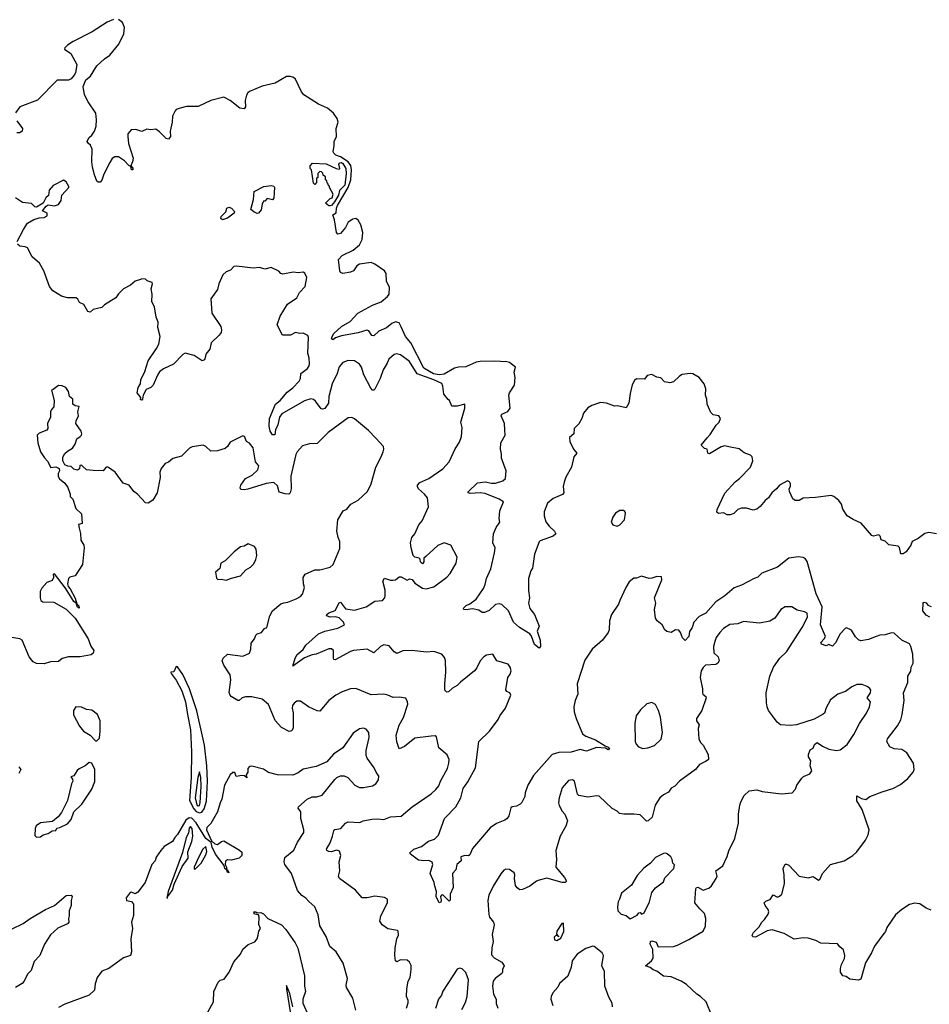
# Model space of a CAD drawing. Extents: x 1603745 to 1745082, y 385868 to 533966.
# Tile 414 of 646: x 1672913 to 1680010, y 472565 to 480245. Entities that reach past the tile are written whole.
import ezdxf

# ---------------------------------------------------------------- set-up
doc = ezdxf.new("R2010")
doc.units = 0

msp = doc.modelspace()

# ---------------------------------------------------------------- linework, layer by layer
at = {"layer": '0CON20XD'}
for points in [[(1673645, 480245.6), (1673594.6, 480225), (1673478.5, 480151.5), (1673329.1, 480075), (1673285.5, 480045), (1673264.2, 480025), (1673263.8, 480015), (1673311.7, 479981.7), (1673359.2, 479895), (1673348.3, 479831.7), (1673338.8, 479811.2), (1673315.7, 479784.3), (1673295, 479772), (1673205, 479774), (1673052.7, 479617.3), (1672915, 479565.5), (1672881.4, 479518.6)], [(1675365.5, 479264.5), (1675366.4, 479293.6), (1675384.3, 479335), (1675381.9, 479395), (1675397.9, 479445), (1675390.4, 479475), (1675360.4, 479515), (1675315, 479555.7), (1675243.1, 479585), (1675129.4, 479659.4), (1675112.4, 479682.4), (1675065, 479782.2), (1675050, 479795), (1675025, 479803.1), (1674995, 479801.5), (1674905, 479749.4), (1674805, 479725.5), (1674706, 479685), (1674692.5, 479675), (1674681.4, 479655), (1674672.2, 479615), (1674675.9, 479564.1), (1674665, 479550), (1674631.2, 479555), (1674554.3, 479614.3), (1674505, 479640), (1674405, 479615.2), (1674305, 479568.8), (1674246.6, 479566.6), (1674215, 479567.3), (1674163.8, 479555), (1674135, 479545.4), (1674125.7, 479535), (1674105, 479492.5), (1674102.7, 479445), (1674085.9, 479375.9), (1674088.8, 479335), (1674075, 479313.3), (1674055, 479317.5), (1674005, 479370.8), (1673975, 479390), (1673935, 479386.7), (1673905, 479391.2), (1673865, 479373.3), (1673818.3, 479388.3), (1673782.5, 479385), (1673757.5, 479355), (1673756.7, 479335), (1673761.7, 479278.3), (1673799.2, 479165), (1673794.1, 479135.9), (1673780, 479105), (1673795, 479087.5), (1673795, 479073.3), (1673785, 479073.8), (1673780, 479100), (1673765, 479106.7), (1673731.9, 479145), (1673685, 479174.4), (1673655, 479175.6), (1673635, 479161.9), (1673615, 479131.9), (1673568.7, 479041.3), (1673555, 478994.2), (1673541.8, 478978.2), (1673525, 478977.3), (1673515, 478985.6), (1673497.3, 479035), (1673480, 479095), (1673476, 479135), (1673478, 479235), (1673466, 479265), (1673450.3, 479280.3), (1673440, 479295), (1673442.5, 479302.5), (1673453.8, 479325), (1673476.2, 479345), (1673496.2, 479375), (1673508.8, 479415), (1673512, 479465), (1673506, 479515), (1673446, 479605), (1673418.6, 479658.6), (1673408, 479725), (1673430, 479775), (1673465, 479804), (1673514.6, 479885.4), (1673575, 479940), (1673615, 479967.1), (1673685.5, 480055), (1673725.5, 480135), (1673731.8, 480185), (1673715, 480223.1), (1673685, 480246.8)], [(1672890.9, 479455), (1672934, 479395), (1672933.3, 479375), (1672915, 479361.2), (1672891.7, 479361.7)], [(1680065, 476234.2), (1680006.1, 476243.9), (1679975, 476238), (1679922.3, 476197.7), (1679877.5, 476175), (1679866.2, 476145), (1679830, 476095), (1679805, 476078), (1679787.5, 476077.5), (1679777, 476127), (1679768.3, 476138.3), (1679695, 476150), (1679667, 476177), (1679635, 476187.5), (1679627.5, 476217.5), (1679615.8, 476225.8), (1679575, 476216.2), (1679561.7, 476221.7), (1679478.3, 476318.3), (1679415, 476346.2), (1679368.8, 476375), (1679336.1, 476426.1), (1679325.8, 476465), (1679305, 476493.8), (1679265, 476526.2), (1679245, 476533.3), (1679123, 476517), (1679027, 476513), (1678995, 476493.3), (1678963.8, 476493.8), (1678946.4, 476506.4), (1678918.8, 476565), (1678916.2, 476585), (1678926.2, 476605), (1678926.7, 476625), (1678919.3, 476639.3), (1678905, 476646.7), (1678840, 476615), (1678816.7, 476585), (1678781.2, 476555), (1678755.7, 476514.3), (1678728.8, 476495), (1678691.7, 476448.3), (1678665, 476428), (1678635, 476418.8), (1678585, 476434.2), (1678545, 476435.8), (1678516.7, 476425), (1678485, 476393.3), (1678456.1, 476383.9), (1678433.6, 476383.6), (1678405, 476397.5), (1678365, 476392.5), (1678353, 476403), (1678354, 476425), (1678415, 476551.2), (1678495, 476640.8), (1678529.2, 476665), (1678614.4, 476755), (1678634.4, 476805), (1678629.2, 476835), (1678615, 476848), (1678565, 476866), (1678526.9, 476896.9), (1678445, 476914.2), (1678415, 476920), (1678385, 476912.5), (1678295, 476858), (1678282.5, 476862.5), (1678275.9, 476895.9), (1678255, 476900), (1678231.2, 476925), (1678275.7, 476984.3), (1678301.3, 477008.7), (1678348.3, 477081.7), (1678370, 477105), (1678380, 477135), (1678367.5, 477155), (1678325, 477163.3), (1678305, 477181.2), (1678276.9, 477245), (1678274.3, 477284.3), (1678264.3, 477315), (1678267.1, 477365), (1678254.3, 477405), (1678215, 477454.4), (1678165, 477482.1), (1678145, 477486.1), (1678082.5, 477477.5), (1678060, 477465), (1678015, 477420), (1677985, 477413.3), (1677945, 477420), (1677915, 477451.2), (1677885, 477457.5), (1677845, 477476.7), (1677809.3, 477470.7), (1677788, 477442), (1677725, 477443.3), (1677709.3, 477430.7), (1677692.7, 477397.3), (1677675, 477330), (1677666, 477255), (1677645, 477217.5), (1677576.7, 477233.3), (1677555, 477231.2), (1677492.5, 477255), (1677445, 477258), (1677377.5, 477235), (1677345, 477216.2), (1677312, 477175), (1677300, 477135), (1677275, 477092.5), (1677240, 477055), (1677236.2, 477015), (1677204, 476985), (1677204.4, 476955), (1677234.3, 476895), (1677261.2, 476865), (1677236.9, 476835), (1677218.2, 476755), (1677175, 476675.8), (1677161.5, 476638.5), (1677154.6, 476604.6), (1677158.6, 476555), (1677148.5, 476541.5), (1677075, 476510), (1677030.6, 476475), (1677004.5, 476405), (1677005.6, 476375.6), (1677018.7, 476328.7), (1677043.8, 476293.8), (1677085.8, 476255), (1677095.8, 476234.2), (1677075, 476217.1), (1676975, 476180.6), (1676965, 476172), (1676929.1, 476075), (1676913.2, 475966.8), (1676900, 475945), (1676881.9, 475885), (1676882.6, 475792.6), (1676891.1, 475735), (1676881.8, 475695), (1676892.6, 475652.6), (1676930.6, 475605), (1676965.8, 475515), (1676950, 475475), (1676974.4, 475405), (1676977.3, 475355), (1676966.9, 475343.1), (1676930.9, 475370.9), (1676905, 475436.7), (1676892, 475455), (1676812.8, 475502.8), (1676766.3, 475546.3), (1676725.6, 475635), (1676675, 475684), (1676655, 475689.4), (1676625, 475683.3), (1676575, 475636.2), (1676538.3, 475621.7), (1676520.7, 475620.7), (1676495, 475640), (1676445, 475650), (1676395, 475640.8), (1676377.5, 475645), (1676376.2, 475655), (1676395.7, 475675), (1676425, 475687.8), (1676475.6, 475724.4), (1676531.9, 475808.1), (1676545, 475840), (1676555.6, 475885), (1676589.5, 475960.5), (1676617.3, 476087.3), (1676622, 476125), (1676604.3, 476165), (1676610, 476235), (1676630, 476285), (1676659.2, 476325), (1676653.1, 476355), (1676658.6, 476415), (1676686.7, 476485), (1676655, 476504.4), (1676545, 476549.2), (1676505, 476553.5), (1676428.3, 476548.3), (1676412.5, 476555), (1676413, 476563), (1676485, 476632), (1676545, 476641.4), (1676595, 476629.1), (1676625, 476628.8), (1676682.4, 476647.6), (1676703.3, 476665), (1676707.5, 476725), (1676671.2, 476825), (1676673.3, 476855), (1676664, 476895), (1676668, 476945), (1676701.4, 477005), (1676698.9, 477045), (1676695.6, 477095), (1676668.5, 477155), (1676675, 477168.1), (1676721.1, 477188.9), (1676738.9, 477215), (1676730, 477315), (1676735.6, 477335), (1676774.3, 477395), (1676778.1, 477455), (1676771.9, 477495), (1676781.2, 477535), (1676735, 477570.9), (1676715, 477577.1), (1676615, 477582.6), (1676505, 477579.4), (1676475, 477573.3), (1676395, 477538.3), (1676335.6, 477535.6), (1676305, 477527.3), (1676225, 477478.9), (1676185, 477473.8), (1676142.4, 477482.4), (1676065.8, 477525.8), (1675965.5, 477725.5), (1675923.6, 477775), (1675889.4, 477849.4), (1675875, 477880.4), (1675845, 477888.3), (1675815.5, 477875), (1675775, 477841.8), (1675715, 477815.7), (1675675, 477777.8), (1675661.3, 477781.3), (1675638, 477818), (1675622.4, 477822.4), (1675555, 477801.8), (1675425, 477778.9), (1675377.3, 477762.7), (1675355, 477748.8), (1675346.7, 477755), (1675350, 477775), (1675365, 477798.1), (1675425, 477851.9), (1675490.2, 477889.8), (1675552.5, 477955), (1675665, 478017.8), (1675734.4, 478045), (1675782.2, 478085), (1675796.2, 478105), (1675797.9, 478155), (1675775.9, 478205), (1675771.9, 478265), (1675758.4, 478285), (1675685, 478339.1), (1675655, 478351.6), (1675565, 478338.5), (1675544.5, 478325), (1675516.9, 478285), (1675495, 478275.5), (1675435, 478266), (1675415, 478273.3), (1675410, 478285), (1675400.8, 478375), (1675428, 478405), (1675515, 478448.2), (1675565, 478490), (1675585, 478530), (1675589.8, 478585), (1675575, 478645.6), (1675555, 478680), (1675535, 478693.3), (1675511.1, 478688.9), (1675475, 478665.7), (1675455.6, 478625), (1675415, 478577.5), (1675395, 478571.2), (1675384.2, 478585), (1675368.9, 478685), (1675356.7, 478723.3), (1675381.2, 478738.8), (1675384.4, 478775), (1675393.3, 478796.7), (1675476.1, 478935), (1675496.7, 478995), (1675502.9, 479072.9), (1675496.6, 479106.6), (1675475.9, 479135.9), (1675415, 479174.5), (1675378.8, 479188.8), (1675362.9, 479205), (1675358.1, 479215), (1675365.5, 479264.5)], [(1675335, 478792.5), (1675325, 478792.5), (1675300, 478815), (1675335, 478850), (1675350, 478855), (1675360, 478885), (1675331.7, 478931.7), (1675328.3, 478948.3), (1675321.7, 478951.7), (1675318.3, 478968.3), (1675311.7, 478971.7), (1675308.3, 478988.3), (1675300, 478995), (1675298.3, 479018.3), (1675281.7, 479031.7), (1675278.3, 479048.3), (1675268.3, 479058.3), (1675255, 479060), (1675240, 479045), (1675240, 479015), (1675230, 479005), (1675230, 478975), (1675215, 478960), (1675205, 478970), (1675190, 479075), (1675180, 479085), (1675180, 479105), (1675197.5, 479125), (1675305, 479120), (1675383, 479083), (1675405, 479080), (1675410, 479085), (1675403, 479117), (1675410.5, 479129.5), (1675425, 479130), (1675435, 479123.8), (1675457.5, 479085), (1675460, 479045), (1675450, 478955), (1675407.5, 478912.5), (1675400, 478875), (1675368, 478825), (1675345, 478796.7), (1675335, 478792.5)], [(1672894.2, 478515), (1672941.7, 478608.3), (1672975, 478658), (1673022.3, 478687.7), (1673065, 478700), (1673105, 478702), (1673126.7, 478715), (1673126.4, 478736.4), (1673090, 478755), (1673120.7, 478789.3), (1673135, 478800), (1673185, 478794), (1673215.7, 478804.3), (1673236.2, 478835), (1673242.5, 478875), (1673297.5, 478935), (1673297.5, 478945), (1673275, 478980), (1673255, 478992.5), (1673175, 478952.5), (1673143.9, 478916.1), (1673137, 478873), (1673117.5, 478855), (1673096.4, 478813.6), (1673045, 478782.5), (1673030, 478785), (1673005, 478810), (1672935, 478820), (1672880, 478855)], [(1674765, 478733.8), (1674740, 478745), (1674717.5, 478765), (1674736.4, 478843.6), (1674741.2, 478905), (1674817.3, 478942.7), (1674875, 478952), (1674895, 478946.7), (1674900, 478935), (1674897, 478853), (1674885, 478840), (1674845, 478850), (1674825, 478830), (1674815, 478830), (1674803.6, 478806.4), (1674797.7, 478762.3), (1674775, 478736.7), (1674765, 478733.8)], [(1674495, 478683.3), (1674483.6, 478693.6), (1674485, 478710), (1674522.5, 478745), (1674528.8, 478775), (1674545, 478783.8), (1674565.8, 478775.8), (1674588.3, 478748.3), (1674586.7, 478735), (1674535, 478696.2), (1674495, 478683.3)], [(1677120.6, 474529.4), (1677067.5, 474512.5), (1676920.8, 474349.2), (1676878, 474275), (1676857.5, 474215), (1676854, 474185), (1676830, 474140), (1676817.5, 474125), (1676789.5, 474110.5), (1676755, 474106.2), (1676745, 474097.5), (1676728.8, 474035), (1676716.7, 474015), (1676699.5, 474000.5), (1676633.9, 473976.1), (1676585, 473942), (1676445, 473780), (1676425, 473730), (1676415, 473724), (1676385, 473726.2), (1676354, 473716), (1676357.5, 473685), (1676322.5, 473655), (1676315.9, 473614.1), (1676290, 473585), (1676293.8, 473475), (1676271.9, 473425), (1676272.5, 473377.5), (1676265, 473370), (1676215, 473417.5), (1676205, 473416.7), (1676197.5, 473405), (1676202.5, 473375), (1676198.8, 473361.2), (1676185, 473357.5), (1676161.2, 473405), (1676163.8, 473445), (1676152.2, 473485), (1676145.6, 473515), (1676115.5, 473585), (1676137.1, 473655), (1676132.5, 473672.5), (1676105, 473686.7), (1676065, 473683.6), (1676025, 473690), (1675962.5, 473735), (1675957.5, 473745), (1675987.5, 473775), (1676047.5, 473795), (1676103.9, 473836.1), (1676148.3, 473851.7), (1676180, 473885), (1676226.7, 474015), (1676316.4, 474105), (1676354.5, 474175), (1676372.6, 474247.4), (1676410.8, 474299.2), (1676469.8, 474410.2), (1676496.2, 474615), (1676579.1, 474695), (1676645.6, 474785.6), (1676658.5, 474815), (1676702.9, 474875), (1676744.2, 474975), (1676736.7, 474995), (1676713.9, 475003.9), (1676706.7, 475016.7), (1676722, 475115), (1676740, 475140), (1676747.1, 475165), (1676740, 475195), (1676725, 475217.5), (1676636.7, 475245), (1676605, 475296.7), (1676555, 475288), (1676533.8, 475275), (1676505, 475243.8), (1676480.7, 475189.3), (1676462.5, 475165), (1676351.5, 475078.5), (1676325, 475051.2), (1676289.5, 475030.5), (1676258.3, 475001.7), (1676245, 475000), (1676231.2, 475015), (1676229.2, 475065), (1676237.9, 475155), (1676235.3, 475245.3), (1676228.7, 475268.7), (1676205.4, 475295.4), (1676145, 475317.3), (1676085, 475312), (1675975, 475325.5), (1675902.1, 475322.1), (1675875, 475309.4), (1675855, 475300.8), (1675835, 475314.2), (1675795, 475360), (1675755, 475367.8), (1675728, 475355), (1675675, 475307.1), (1675625, 475335.5), (1675516.8, 475323.2), (1675495, 475317.1), (1675375, 475252.5), (1675365, 475254), (1675361.4, 475265), (1675360.8, 475325), (1675346.4, 475336.4), (1675325, 475336.7), (1675226.2, 475295), (1675195, 475290.8), (1675135, 475268.5), (1675043, 475203), (1675062.5, 475265), (1675077.7, 475292.3), (1675125, 475333.3), (1675145.7, 475365), (1675245, 475453.5), (1675295, 475476.1), (1675395, 475497.9), (1675446.2, 475525), (1675440, 475545), (1675405, 475579.2), (1675375, 475586), (1675335, 475583.4), (1675305.8, 475595), (1675308.5, 475605), (1675325, 475617.6), (1675375, 475636.9), (1675405, 475697.5), (1675415, 475702), (1675455, 475649.5), (1675525, 475640), (1675615, 475665.8), (1675685, 475708.8), (1675745, 475713.3), (1675761.2, 475735), (1675765.6, 475754.4), (1675765.4, 475795.4), (1675747.5, 475865), (1675760, 475890), (1675805, 475872.9), (1675825, 475872), (1675845, 475876.7), (1675875, 475900), (1675889.3, 475899.3), (1675935, 475873.3), (1675955, 475882.5), (1675975, 475877.5), (1675995, 475850), (1676055, 475811.2), (1676085, 475806.2), (1676145, 475820), (1676245, 475895.8), (1676270.8, 475925), (1676318.9, 476005), (1676325, 476052.5), (1676275.7, 476145.7), (1676225, 476163.8), (1676176.4, 476143.6), (1676082.3, 476057.7), (1676067.5, 476045), (1676066.7, 476015), (1676055, 476000), (1676040, 476015), (1676037, 476037), (1676030, 476045), (1675995, 476053.3), (1675982.5, 476065), (1675967.5, 476125), (1675963.3, 476165), (1675972.5, 476205), (1675996.7, 476235), (1676028, 476305), (1676052, 476335), (1676102.5, 476445), (1676094, 476515), (1676070.8, 476545), (1676025.8, 476585), (1676015.8, 476605), (1676017.5, 476615), (1676034.6, 476635.4), (1676104, 476665), (1676215, 476741.9), (1676264.6, 476795.4), (1676311.2, 476898.8), (1676345, 476950), (1676361.4, 476995), (1676365.8, 477065), (1676354, 477105), (1676386, 477215), (1676385, 477246.7), (1676325, 477230), (1676285, 477230), (1676267.5, 477275), (1676255, 477282.5), (1676222.5, 477325), (1676215.5, 477385.5), (1676206, 477406), (1676145, 477435.2), (1676015, 477483.4), (1675955, 477577.9), (1675885, 477630), (1675852.7, 477637.3), (1675835, 477633.8), (1675793.4, 477596.6), (1675781.4, 477565), (1675748.9, 477515), (1675726.4, 477445), (1675685, 477364), (1675675, 477356), (1675665, 477356), (1675651.5, 477371.5), (1675597.5, 477475), (1675579.4, 477535), (1675565, 477559.2), (1675525, 477584), (1675475, 477586), (1675435, 477570), (1675405, 477538), (1675389.2, 477485), (1675350.4, 477405), (1675324.7, 477305), (1675321.5, 477255), (1675295, 477212.5), (1675275, 477205.7), (1675265, 477208.6), (1675220.4, 477270.4), (1675205, 477282.9), (1675185, 477286.5), (1675135, 477271.1), (1674958.6, 477171.4), (1674940.9, 477145), (1674925.8, 477085), (1674908.5, 477045), (1674904.1, 477005.9), (1674885, 477006), (1674867.8, 477035), (1674859.4, 477075), (1674862.5, 477135), (1674909.8, 477245), (1674945, 477275.5), (1674999.8, 477340.2), (1675045, 477374.6), (1675092.9, 477425), (1675104.6, 477445), (1675105.6, 477485), (1675158.9, 477525), (1675171.1, 477545), (1675173.2, 477563.2), (1675171.9, 477605), (1675161.4, 477645), (1675166.2, 477765), (1675160.7, 477780.7), (1675125, 477798.8), (1675095, 477796.7), (1675065, 477803.8), (1675025, 477783.8), (1674962.5, 477785), (1674921.9, 477865), (1674946.5, 477933.5), (1675001.2, 478025), (1675076, 478075), (1675095, 478118), (1675140, 478165), (1675154.3, 478235), (1675138, 478268), (1675125, 478275.6), (1675085, 478269.2), (1675045.9, 478275.9), (1674965, 478259.2), (1674950, 478265), (1674933.8, 478283.8), (1674875, 478311.2), (1674825, 478300), (1674785, 478312.5), (1674735, 478305.8), (1674605, 478322.5), (1674585, 478320), (1674558.8, 478291.2), (1674525, 478278.8), (1674498.8, 478255), (1674465.6, 478184.4), (1674455, 478141.2), (1674405, 478066.7), (1674413.3, 477955), (1674482.7, 477852.7), (1674488, 477825), (1674483.8, 477805), (1674468.8, 477785), (1674407.5, 477725), (1674397.1, 477675), (1674366.2, 477635), (1674362.3, 477617.7), (1674355, 477592.5), (1674336.4, 477583.6), (1674275, 477626), (1674205, 477643.8), (1674185, 477634), (1674111.7, 477558.3), (1674035, 477521.1), (1674002.9, 477497.1), (1673986.9, 477473.1), (1673954.2, 477395), (1673935, 477376), (1673900, 477360), (1673876.2, 477315), (1673870, 477285), (1673865, 477277.5), (1673855, 477280), (1673857, 477297), (1673830, 477335), (1673836, 477375), (1673856.4, 477403.6), (1673858.8, 477435), (1673888.7, 477501.3), (1673914.4, 477585), (1673980.7, 477679.3), (1673997.5, 477715), (1674008, 477775), (1673991.4, 477845), (1673992.5, 477885), (1673978.8, 477925), (1673966, 478005), (1673943.8, 478045), (1673946.2, 478105), (1673940, 478145), (1673950, 478185), (1673946.7, 478195), (1673908.3, 478208.3), (1673895, 478220), (1673865, 478222.5), (1673855, 478217.5), (1673815, 478206.7), (1673776.2, 478173.8), (1673723.9, 478146.1), (1673685, 478107.5), (1673663.3, 478075), (1673575, 478020), (1673555, 477998.8), (1673486.2, 477983.8), (1673463, 477963), (1673445, 477970), (1673413, 478023), (1673380, 478040), (1673365.8, 478065.8), (1673352.5, 478075), (1673285, 478076.7), (1673238.3, 478088.3), (1673170.5, 478130.5), (1673146.7, 478165), (1673100, 478285), (1673066.8, 478346.8), (1673010, 478395), (1672973.8, 478465), (1672955, 478474.2), (1672915, 478478.8), (1672896, 478495)], [(1675930, 472535), (1675943.8, 472575), (1675943.3, 472595), (1675931.2, 472625), (1675934.3, 472685), (1675944.2, 472745), (1675958.6, 472775), (1675968.6, 472835), (1675967, 472867), (1675955, 472893.3), (1675935, 472908.8), (1675885, 472911.2), (1675855, 472896.2), (1675845, 472903.3), (1675839.2, 472945), (1675843.1, 473005), (1675854.4, 473075.6), (1675868, 473105), (1675866.4, 473136.4), (1675861.7, 473141.7), (1675785, 473153.3), (1675740, 473185), (1675724.1, 473214.1), (1675730, 473255), (1675783.8, 473355), (1675783.6, 473383.6), (1675758.3, 473398.3), (1675685, 473408), (1675625, 473394.2), (1675585, 473394), (1675532, 473455), (1675408, 473545), (1675400.8, 473565), (1675410.8, 473605), (1675406, 473675), (1675419.2, 473725), (1675408.8, 473758.8), (1675385.9, 473765.9), (1675345.5, 473754.5), (1675325.5, 473755.5), (1675310, 473765), (1675306.7, 473775), (1675334.7, 473825.3), (1675354.6, 473875), (1675362.9, 473917.1), (1675372.1, 473927.9), (1675418.8, 473935), (1675455, 473978), (1675475, 473988.6), (1675567.9, 473982.1), (1675592.5, 473995), (1675661.1, 474008.9), (1675705, 474012.7), (1675755, 474006.7), (1675805, 474027.1), (1675888.6, 474031.4), (1675975, 474104), (1676124.7, 474205.3), (1676160.2, 474239.8), (1676182, 474268), (1676195.6, 474305), (1676250, 474405), (1676262.5, 474445), (1676264.4, 474475), (1676249.4, 474509.4), (1676184.3, 474565), (1676165, 474650), (1676155, 474658.8), (1676122.9, 474657.1), (1675995, 474640.8), (1675915, 474575.8), (1675875, 474557.5), (1675855, 474612.5), (1675849.1, 474665), (1675875, 474741.2), (1675906.9, 474803.1), (1675940.8, 474905), (1675940, 474925), (1675925, 474952.5), (1675875, 474960), (1675826.8, 474956.8), (1675785, 474977.1), (1675755, 474984.3), (1675655, 474978.1), (1675535, 475027.5), (1675495, 475025.8), (1675428.3, 475001.7), (1675378.8, 474975), (1675325.5, 474934.5), (1675255, 474851.2), (1675235, 474854.2), (1675167.5, 474885), (1675105, 474928.8), (1675075, 474928.8), (1675055, 474913.8), (1675042.5, 474895), (1675040, 474875), (1675047.6, 474837.6), (1675047.8, 474722.2), (1675035, 474696.7), (1675015, 474693.8), (1674955, 474724.2), (1674907.2, 474777.2), (1674855, 474904.2), (1674805.4, 474945.4), (1674725, 474963.1), (1674675, 474963.3), (1674648.8, 474955), (1674625, 474934.2), (1674615, 474934.3), (1674564, 474965), (1674554, 474975), (1674547.3, 474997.3), (1674559.1, 475095), (1674554.5, 475135), (1674505, 475210), (1674492, 475245), (1674500, 475265), (1674535, 475295.7), (1674655, 475281.2), (1674705, 475303.3), (1674716.2, 475335), (1674717.7, 475382.3), (1674744.2, 475415.8), (1674756.2, 475445), (1674765.8, 475454.2), (1674798.8, 475465), (1674822.5, 475495), (1674842.5, 475505), (1674864.2, 475595), (1674885.7, 475634.3), (1674950.9, 475689.1), (1674973.1, 475696.9), (1675005, 475702), (1675071.2, 475728.8), (1675103, 475747), (1675118.8, 475765), (1675136, 475815), (1675126.9, 475845), (1675124.3, 475895), (1675139.4, 475920.6), (1675215, 475953.3), (1675255.5, 475954.5), (1675335, 475975.6), (1675359.2, 475995), (1675409.5, 476120.5), (1675410, 476175), (1675396.7, 476205), (1675386.1, 476256.1), (1675395, 476342.5), (1675436.1, 476413.9), (1675465, 476426.7), (1675497.5, 476465), (1675555, 476496.7), (1675625.5, 476564.5), (1675654, 476625), (1675691.9, 476755), (1675734.3, 476835), (1675748.6, 476875), (1675754, 476895), (1675751.2, 476915), (1675692, 476982), (1675635, 477039.5), (1675525, 477132), (1675505, 477141.2), (1675475, 477140), (1675319.4, 477025), (1675235, 476938.6), (1675174.1, 476935.9), (1675119.3, 476920.7), (1675078, 476875), (1675066.9, 476853.1), (1675027.9, 476685), (1675032.3, 476585), (1675024.5, 476555.5), (1675012.5, 476545), (1674985, 476545.6), (1674938.3, 476558.3), (1674925, 476608), (1674895, 476636.2), (1674835, 476628.2), (1674692.1, 476582.1), (1674665, 476576.7), (1674639.5, 476579.5), (1674633.2, 476593.2), (1674637.8, 476615), (1674674.4, 476665), (1674727.5, 476692.5), (1674770, 476735), (1674778.8, 476765), (1674752, 476795), (1674733.3, 476905), (1674705, 476942.5), (1674682.5, 476955), (1674666.7, 476995), (1674655, 477000), (1674555, 476950), (1674533.8, 476915), (1674515, 476900), (1674455, 476881.2), (1674405, 476878.8), (1674365, 476916.7), (1674345, 476926.7), (1674257.7, 476912.3), (1674238.3, 476901.7), (1674175, 476841.2), (1674108.8, 476821.2), (1674075, 476793.3), (1674047.7, 476782.3), (1674016.7, 476745), (1674006.7, 476715), (1674008, 476675), (1673985.6, 476554.4), (1673951.7, 476498.3), (1673915, 476472.5), (1673895, 476477.5), (1673833.3, 476545), (1673803.3, 476565), (1673767.5, 476615), (1673720.7, 476630.7), (1673657.5, 476715), (1673605, 476752.5), (1673595, 476757.5), (1673585, 476752.5), (1673563, 476727), (1673485, 476727.5), (1673433, 476733), (1673401.7, 476761.7), (1673395, 476770), (1673381.7, 476768.3), (1673378.3, 476741.7), (1673365, 476730), (1673353, 476733), (1673335, 476740), (1673315, 476760), (1673288.3, 476761.7), (1673265, 476772.5), (1673250, 476805), (1673248.3, 476831.7), (1673265, 476860), (1673285, 476880), (1673325, 476902.5), (1673346.7, 476935), (1673357.5, 476975), (1673385, 476992.5), (1673396.1, 477003.9), (1673397.5, 477015), (1673392.5, 477035), (1673350, 477095), (1673353, 477117), (1673372.5, 477155), (1673367.5, 477185), (1673377, 477227), (1673345, 477232.5), (1673327.5, 477245), (1673327.5, 477285), (1673302.5, 477305), (1673292.5, 477345), (1673272.5, 477375), (1673245, 477390), (1673215, 477392.5), (1673175, 477360), (1673160, 477355), (1673182.5, 477275), (1673180, 477225), (1673160, 477205), (1673153.6, 477186.4), (1673153.3, 477145), (1673130, 477095), (1673132.5, 477055), (1673125, 477042.5), (1673065, 477020), (1673050, 477005), (1673053.3, 476945), (1673076.2, 476875), (1673106.4, 476826.4), (1673130.7, 476800.7), (1673155, 476752.5), (1673195, 476756.7), (1673220, 476745), (1673222.5, 476725), (1673213.6, 476706.4), (1673213, 476683), (1673223.3, 476663.3), (1673265, 476630), (1673287.5, 476595), (1673306.7, 476545), (1673307.5, 476525), (1673327.5, 476505), (1673351.7, 476431.7), (1673395, 476390), (1673400, 476315), (1673371.7, 476308.3), (1673377.7, 476277.7), (1673387.3, 476237.3), (1673390, 476185), (1673412.5, 476145), (1673416.2, 476126.2), (1673403.3, 475995), (1673345, 475907.5), (1673305, 475897.5), (1673293.6, 475886.4), (1673286, 475845), (1673290.8, 475825), (1673306.6, 475806.6), (1673345, 475733.3), (1673358.3, 475688.3), (1673375, 475672.5), (1673376.7, 475655), (1673365, 475663.3), (1673353.3, 475693.3), (1673335, 475706.2), (1673269.8, 475809.8), (1673185, 475922.5), (1673175, 475920), (1673176.2, 475895), (1673165, 475870), (1673125.7, 475854.3), (1673085, 475810), (1673072.9, 475785), (1673072, 475735), (1673078.8, 475715), (1673092.5, 475705), (1673180.5, 475700.5), (1673275, 475646.7), (1673345, 475575.8), (1673446.6, 475415), (1673468.7, 475358.7), (1673491.4, 475325), (1673485.7, 475304.3), (1673469.7, 475290.3), (1673385, 475274.3), (1673295, 475273.8), (1673245, 475263.3), (1673215, 475238.8), (1673153.6, 475236.4), (1673105, 475220), (1673043.9, 475223.9), (1673017.5, 475235), (1672988, 475275), (1672932, 475405), (1672914.2, 475415.8), (1672835, 475429.2)], [(1677575, 476293.3), (1677596.4, 476303.6), (1677632.5, 476345), (1677640, 476395), (1677635, 476410), (1677625, 476417.5), (1677595, 476417.5), (1677562.5, 476395), (1677540, 476365), (1677527.5, 476325), (1677540, 476305), (1677575, 476293.3)], [(1674525, 475874.2), (1674565, 475890), (1674635, 475906), (1674677.3, 475952.7), (1674713.3, 475975), (1674738.8, 476001.2), (1674755.8, 476035), (1674762, 476065), (1674757.5, 476115), (1674745.9, 476135.9), (1674695, 476156.7), (1674665, 476137.5), (1674635, 476133.8), (1674586.2, 476095), (1674515.8, 476024.2), (1674483.3, 476005), (1674473.3, 475965), (1674440, 475935), (1674448.3, 475888.3), (1674458.3, 475878.3), (1674485, 475881.2), (1674525, 475874.2)], [(1680025, 473300), (1679985, 473313.8), (1679935, 473348.8), (1679895, 473352.5), (1679855, 473342.9), (1679795.7, 473304.3), (1679746.8, 473263.2), (1679678.6, 473165), (1679667.2, 473132.8), (1679655, 473118), (1679581.4, 473018.6), (1679559.4, 472965), (1679511.7, 472888.3), (1679475, 472760), (1679455, 472752.5), (1679390.7, 472760.7), (1679360.7, 472780.7), (1679335, 472787.5), (1679316.7, 472815), (1679317.5, 472845), (1679325.7, 472875), (1679349.3, 472920.7), (1679351.9, 472945), (1679339.7, 472989.7), (1679312.3, 473012.3), (1679295, 473036.7), (1679165, 473042.5), (1679125, 473062.5), (1679065, 473080), (1679025, 473082.5), (1678955, 473073.3), (1678877.9, 473117.9), (1678785, 473146.2), (1678745, 473138), (1678655, 473088), (1678632.3, 473092.3), (1678628, 473105), (1678639.2, 473125), (1678681.9, 473168.1), (1678702.9, 473205), (1678724.3, 473225), (1678753, 473267), (1678757.1, 473285), (1678752.5, 473305), (1678728.8, 473335), (1678721.2, 473355), (1678735, 473370), (1678754.1, 473375.9), (1678768.3, 473381.7), (1678792.3, 473417.7), (1678825, 473400), (1678842.3, 473407.7), (1678858.8, 473425), (1678879.2, 473505), (1678878.6, 473575), (1678870, 473625), (1678885, 473656.7), (1678895, 473658.8), (1678915, 473648.8), (1678995, 473564.2), (1679065, 473552), (1679105, 473561.2), (1679146.7, 473533.3), (1679155, 473537.5), (1679176.7, 473585), (1679240, 473655), (1679345, 473684.2), (1679414.4, 473725.6), (1679444, 473755), (1679511.2, 473845), (1679532.3, 473887.7), (1679540, 473925), (1679485.5, 474085.5), (1679445, 474152.5), (1679445, 474190), (1679480.2, 474170.2), (1679515, 474161.4), (1679545, 474186.2), (1679643.3, 474223.3), (1679725, 474249.2), (1679785, 474278), (1679843.8, 474325), (1679885, 474376.7), (1679892, 474395), (1679886, 474445), (1679833.8, 474525), (1679795, 474551.2), (1679735, 474558.6), (1679702.9, 474572.9), (1679678, 474615), (1679684.2, 474635), (1679762.1, 474737.9), (1679786.8, 474783.2), (1679798.6, 474825), (1679814.2, 474934.2), (1679810, 474995), (1679841.9, 475075), (1679842.3, 475125), (1679865, 475162), (1679868.5, 475195), (1679883.3, 475225), (1679881.8, 475295), (1679867.3, 475355), (1679855, 475376), (1679795.7, 475405.7), (1679735, 475459.2), (1679715, 475462), (1679665, 475445.7), (1679625, 475444.4), (1679595, 475434.4), (1679535, 475409.1), (1679475, 475400), (1679457.7, 475407.7), (1679435, 475430), (1679403.2, 475483.2), (1679365, 475501.2), (1679355, 475498.8), (1679315, 475453.8), (1679278.6, 475385), (1679255, 475358.8), (1679225, 475370), (1679205, 475362), (1679168.8, 475375), (1679164.4, 475385.6), (1679190.8, 475415), (1679200, 475435), (1679161.9, 475525), (1679173.1, 475665), (1679126.6, 475766.6), (1679057.7, 476017.7), (1679041.2, 476041.2), (1679025, 476051.2), (1678985.9, 476055.9), (1678915, 476044), (1678825, 475974), (1678702.3, 475927.7), (1678673, 475897), (1678644.5, 475885.5), (1678545, 475832.9), (1678486.8, 475813.2), (1678415, 475751.2), (1678345.6, 475704.4), (1678266.7, 475615), (1678215, 475588.8), (1678172, 475545), (1678159.2, 475505), (1678138.1, 475471.9), (1678132.9, 475435), (1678105, 475403.3), (1678084.2, 475424.2), (1678070, 475465), (1678055, 475483.3), (1678030, 475485), (1677995, 475466), (1677963, 475473), (1677947, 475487), (1677925, 475526), (1677888, 475555), (1677875, 475577.5), (1677866.5, 475645), (1677875.5, 475695), (1677867.1, 475735), (1677923.8, 475875), (1677920, 475900), (1677885, 475902.5), (1677845, 475887.5), (1677825, 475886.7), (1677765, 475903.3), (1677725, 475890), (1677705, 475890), (1677669.3, 475860.7), (1677641.2, 475815), (1677596.2, 475715), (1677586.2, 475685), (1677530, 475605), (1677513.6, 475556.4), (1677511.2, 475485), (1677503.8, 475465), (1677460, 475405), (1677380, 475335), (1677322.1, 475247.9), (1677263.1, 475065), (1677267.8, 474985), (1677247.1, 474935), (1677236, 474885), (1677240, 474845), (1677254.4, 474795), (1677303.5, 474675), (1677330.8, 474655), (1677405, 474628.9), (1677480, 474580), (1677505, 474570), (1677515.5, 474555), (1677505, 474549.4), (1677483.1, 474563.1), (1677412.8, 474567.2), (1677335, 474539.2), (1677285, 474552.5), (1677215, 474530.9), (1677120.6, 474529.4)], [(1678312.5, 472475), (1678270, 472585), (1678225.6, 472625.6), (1678195, 472644), (1678115, 472718.6), (1678075, 472745.6), (1677995, 472778.6), (1677935, 472782.9), (1677884.4, 472824.4), (1677855, 472833.1), (1677831.6, 472851.6), (1677796.7, 472865), (1677842.5, 472905), (1677855.6, 472925), (1677853.4, 472993.4), (1677833.4, 473035), (1677835, 473055.7), (1677845, 473059.6), (1677878.8, 473048.8), (1677895, 473014.3), (1678015, 473015.8), (1678046.7, 473025), (1678135, 473069.2), (1678246.7, 473135), (1678263.8, 473175), (1678266.2, 473235), (1678255, 473272.5), (1678220.3, 473310.3), (1678180, 473355), (1678187.5, 473465), (1678194.3, 473475.7), (1678205, 473478.1), (1678245, 473454.4), (1678289.1, 473470.9), (1678311.7, 473488.3), (1678346.2, 473545), (1678354, 473565), (1678345, 473606.7), (1678398, 473645), (1678432.1, 473717.9), (1678445, 473762.5), (1678492.4, 473857.6), (1678522.1, 473977.9), (1678520.9, 474049.1), (1678532.1, 474117.9), (1678538.8, 474145), (1678565, 474193.3), (1678605, 474230), (1678665, 474237.5), (1678706, 474224), (1678857, 474207), (1678940, 474215), (1678967, 474243), (1678977.5, 474275), (1679015, 474327.5), (1679029.3, 474340.7), (1679078.3, 474361.7), (1679092.5, 474385), (1679080, 474425), (1679086.2, 474465), (1679066.7, 474495), (1679066.4, 474513.6), (1679080.7, 474549.3), (1679105, 474562.5), (1679115, 474592.5), (1679135, 474606.7), (1679177.3, 474577.3), (1679225, 474554.2), (1679285, 474544.2), (1679315, 474548.6), (1679370, 474590), (1679421.1, 474668.9), (1679465, 474756), (1679521.4, 474835), (1679544.2, 474885), (1679551.2, 474925), (1679526.2, 474955), (1679551.4, 474995), (1679553.8, 475015), (1679545, 475028.8), (1679524.4, 475044.4), (1679485, 475059.4), (1679445, 475059.2), (1679405, 475042), (1679355, 475004.3), (1679296.2, 474985), (1679240.3, 474939.7), (1679205, 474876.7), (1679193.3, 474836.7), (1679182.2, 474827.8), (1679110.6, 474789.4), (1678975, 474745.4), (1678925, 474740.6), (1678850, 474745), (1678822.5, 474765), (1678787.5, 474815), (1678756.4, 474856.4), (1678744, 474885), (1678740.8, 474915), (1678737.5, 474995), (1678765.7, 475125), (1678794.3, 475195), (1678844.5, 475265), (1678894.7, 475315.3), (1679019.2, 475505), (1679058.8, 475585), (1679056.5, 475615), (1679036.2, 475626.2), (1678978.2, 475638.2), (1678937.5, 475665), (1678885, 475665.7), (1678850.8, 475645), (1678805, 475577.5), (1678765, 475552.2), (1678685, 475537.1), (1678561.7, 475551.7), (1678515, 475533.6), (1678455, 475526.7), (1678404.8, 475495.2), (1678375.4, 475465), (1678348.2, 475425), (1678335.8, 475394.2), (1678326.2, 475355), (1678328.5, 475305), (1678363.3, 475275), (1678369.5, 475245), (1678360, 475225), (1678345, 475215.6), (1678265, 475210), (1678245, 475191.9), (1678230, 475165), (1678221.1, 475115), (1678240.5, 475025), (1678239.4, 474995), (1678242.7, 474982.7), (1678266.2, 474965), (1678269.2, 474955), (1678235, 474856.7), (1678193.8, 474793.8), (1678193.3, 474775), (1678213.3, 474745), (1678207.5, 474715), (1678213, 474633), (1678227.5, 474605), (1678246.1, 474586.1), (1678283.6, 474513.6), (1678286.2, 474475), (1678269.7, 474460.3), (1678215.9, 474434.1), (1678186.2, 474395), (1678062, 474305), (1678025, 474266.2), (1677995, 474250), (1677975, 474220), (1677935, 474198), (1677908, 474175), (1677871.2, 474118.8), (1677847.1, 474025), (1677817, 473997), (1677803.9, 473993.9), (1677795, 474000), (1677755, 474042.5), (1677705, 474048.8), (1677627, 474047), (1677593.9, 474053.9), (1677575, 474072.5), (1677535, 474091.2), (1677435, 474187.5), (1677415, 474191.4), (1677345, 474181.4), (1677274.3, 474194.3), (1677264.2, 474205), (1677241.2, 474305), (1677225, 474316), (1677195, 474310), (1677145, 474253.8), (1677121.4, 474175), (1677116.2, 474136.2), (1677121.2, 474115), (1677145, 474070), (1677167, 474047), (1677186.4, 473996.4), (1677173.8, 473955), (1677128.8, 473875), (1677095.8, 473765), (1677101.1, 473695), (1677095.7, 473635), (1677163.1, 473555), (1677178.8, 473525), (1677170, 473515), (1677145, 473515.6), (1677025, 473547.9), (1676965, 473534.3), (1676945, 473526), (1676893.3, 473485), (1676835, 473460), (1676815, 473458), (1676793.5, 473473.5), (1676782.6, 473492.6), (1676774.5, 473545), (1676777.3, 473575), (1676770.8, 473590.8), (1676735, 473615.5), (1676705, 473618.9), (1676689.3, 473610.7), (1676667.3, 473582.7), (1676607.1, 473485), (1676572.9, 473415), (1676564.4, 473375), (1676572.9, 473265), (1676578.8, 473245), (1676610, 473205), (1676615.7, 473185), (1676599.5, 473110.5), (1676607.1, 473055), (1676596, 473005), (1676595, 472950), (1676615, 472926), (1676675, 472894), (1676692, 472865), (1676679.2, 472835), (1676681.2, 472815), (1676675.4, 472805), (1676623.8, 472765), (1676607.8, 472745), (1676603.1, 472705), (1676608.6, 472645), (1676630, 472605), (1676631.5, 472571.5), (1676644.2, 472535)], [(1680014.2, 475584.2), (1679985, 475600), (1679960.8, 475635), (1679962.5, 475695), (1679968.3, 475701.7), (1679985, 475696.7), (1679999.3, 475679.3), (1680025, 475667.5)], [(1674315, 474058.5), (1674335, 474064.7), (1674351.6, 474088.4), (1674370.3, 474149.7), (1674379.3, 474305), (1674372.7, 474425), (1674353.9, 474585), (1674294.4, 474855), (1674237.2, 475025), (1674185, 475137.9), (1674145, 475195.8), (1674135, 475200), (1674115, 475157.5), (1674092.5, 475155), (1674094.2, 475145), (1674133.4, 475093.4), (1674178.7, 475008.7), (1674207, 474925), (1674222.4, 474825), (1674244.4, 474705), (1674253.2, 474535), (1674250.6, 474335), (1674238.1, 474155), (1674270.7, 474090.7), (1674289.4, 474069.4), (1674315, 474058.5)], [(1673515, 474620), (1673535, 474640), (1673542, 474695), (1673541.2, 474775), (1673518.8, 474825), (1673475, 474858.8), (1673435, 474863.8), (1673395, 474883.3), (1673350, 474885), (1673333.6, 474856.4), (1673333.9, 474823.9), (1673378.8, 474735), (1673410, 474695), (1673462.5, 474665), (1673505, 474620), (1673515, 474620)], [(1677775, 474559.2), (1677815, 474564.2), (1677865, 474584), (1677917.7, 474632.3), (1677928, 474685), (1677912.9, 474805), (1677897, 474857), (1677875, 474903.3), (1677845, 474920), (1677805, 474908), (1677757.6, 474862.4), (1677724.2, 474815), (1677713, 474757), (1677715.6, 474615.6), (1677722.8, 474592.8), (1677741.8, 474571.8), (1677775, 474559.2)], [(1675535, 472520), (1675511.7, 472611.7), (1675462.5, 472695), (1675460.8, 472715), (1675470.8, 472765), (1675437.5, 472885), (1675382.9, 472972.9), (1675334, 473015), (1675303, 473093), (1675255, 473177.5), (1675242.3, 473262.3), (1675216.7, 473325), (1675167.7, 473367.7), (1675145, 473393.3), (1675113.6, 473413.6), (1675081.7, 473451.7), (1675033.3, 473585), (1674982.5, 473655), (1674976.1, 473676.1), (1674981.2, 473708.8), (1675052.3, 473767.7), (1675080.3, 473829.7), (1675130, 473905), (1675131.1, 473925), (1675106.7, 474015), (1675105.6, 474065), (1675086, 474095), (1675088, 474105), (1675155.7, 474164.3), (1675195, 474182), (1675231.9, 474181.9), (1675273.4, 474196.6), (1675371.3, 474318.7), (1675386.9, 474333.1), (1675415, 474345.8), (1675445, 474345.8), (1675474.4, 474334.4), (1675526.7, 474275), (1675565, 474256.2), (1675595, 474256.2), (1675665, 474270), (1675692.5, 474285), (1675711.2, 474315), (1675716, 474345), (1675694.2, 474375), (1675679.5, 474409.5), (1675624, 474484), (1675617.5, 474505), (1675617.3, 474545), (1675640.5, 474645), (1675637.1, 474685), (1675615, 474712), (1675595, 474717.5), (1675565, 474714.2), (1675515, 474680), (1675434.2, 474565), (1675362, 474515), (1675308.8, 474455), (1675225, 474418.6), (1675125, 474399.4), (1675085, 474370.6), (1675045, 474352.7), (1674923.9, 474353.9), (1674855, 474373.3), (1674815, 474400), (1674725, 474422.5), (1674705, 474420), (1674693.3, 474405), (1674692.5, 474375), (1674680, 474355), (1674685, 474332.5), (1674667.5, 474347.5), (1674645, 474350), (1674601.2, 474341.2), (1674591.7, 474371.7), (1674575, 474373.8), (1674555, 474353.8), (1674512.2, 474275), (1674490, 474165), (1674476.8, 474135), (1674455.2, 474065), (1674405, 473976), (1674372.4, 473945), (1674369.5, 473925), (1674410.1, 473840.1), (1674435, 473815.9), (1674455, 473810), (1674486.4, 473833.6), (1674505, 473838.6), (1674628.1, 473768.1), (1674645, 473751.2), (1674645.4, 473724.6), (1674626.2, 473705), (1674565, 473688.8), (1674535, 473691.1), (1674518.3, 473681.7), (1674515.4, 473655), (1674527.1, 473635), (1674530, 473610), (1674535, 473613.3), (1674545, 473590), (1674535, 473594.4), (1674530, 473610), (1674514.1, 473625), (1674507.3, 473647.3), (1674440.3, 473735), (1674415, 473791.2), (1674407.2, 473827.2), (1674365, 473856.9), (1674289.3, 473979.3), (1674255, 474017.3), (1674235, 474019.1), (1674208.7, 474001.3), (1674145, 473890), (1674124.2, 473865.8), (1674105, 473833.8), (1674041.2, 473795), (1674014.2, 473765), (1673978.8, 473711.2), (1673968.8, 473685), (1673944.2, 473655), (1673892.5, 473515), (1673835, 473440), (1673815, 473427.5), (1673785, 473440), (1673775, 473436.7), (1673743.3, 473395), (1673747.5, 473375), (1673786, 473366), (1673800, 473345), (1673801.7, 473258.3), (1673784, 473205), (1673793.9, 473156.1), (1673780, 473075), (1673784.2, 472975), (1673776.2, 472945), (1673721.7, 472928.3), (1673608.8, 472845), (1673555, 472823.8), (1673516.2, 472775), (1673501.2, 472725), (1673496.2, 472675), (1673454.2, 472635.8), (1673265, 472566), (1673215, 472538.8)], [(1672907, 474417), (1672922, 474395), (1672907.1, 474365)], [(1673045, 473867.5), (1673075, 473871.2), (1673095, 473886.2), (1673135, 473896.7), (1673165, 473917.5), (1673195, 473920), (1673201.7, 473938.3), (1673227, 473943), (1673285, 473973.3), (1673313.3, 474005), (1673334.2, 474065.8), (1673398.8, 474125), (1673475, 474243.3), (1673497.9, 474302.1), (1673500, 474395), (1673475.8, 474445.8), (1673455, 474450), (1673425, 474426), (1673377.7, 474402.3), (1673361.2, 474388.8), (1673335, 474347.5), (1673311.7, 474338.3), (1673325, 474320), (1673326.7, 474305), (1673316.7, 474285), (1673285.8, 474154.2), (1673240, 474060), (1673213.9, 474026.1), (1673170, 473990), (1673075, 473981.2), (1673042.7, 473957.3), (1673034, 473935), (1673032, 473882), (1673045, 473867.5)], [(1674305, 474112.5), (1674315, 474114.2), (1674322, 474135), (1674328.4, 474265), (1674327.2, 474335), (1674315, 474377.5), (1674301.8, 474335), (1674282.1, 474175), (1674295, 474121), (1674305, 474112.5)], [(1674065, 473392.5), (1674066.2, 473403.8), (1674105.5, 473455), (1674117.6, 473502.4), (1674180.9, 473639.1), (1674226.5, 473705), (1674224.6, 473755), (1674254.8, 473835), (1674263.5, 473875), (1674257.8, 473935), (1674245, 473950.7), (1674235, 473938.2), (1674229.6, 473900.4), (1674212.7, 473865), (1674182.4, 473747.6), (1674070.5, 473445), (1674060, 473395), (1674065, 473392.5)], [(1674275, 473620), (1674285, 473622.5), (1674328.7, 473665), (1674365, 473730), (1674372.6, 473757.4), (1674366.1, 473796.1), (1674340.6, 473775), (1674310, 473715), (1674273.3, 473635), (1674275, 473620)], [(1677675, 473232.5), (1677730, 473260), (1677745, 473277.5), (1677755, 473280), (1677765, 473267.5), (1677785, 473277.5), (1677826, 473365), (1677845, 473436.2), (1677875, 473473.8), (1677935, 473520), (1677947.5, 473552.5), (1678015.8, 473625), (1678021.7, 473651.7), (1678010, 473665), (1678003.3, 473695), (1677992.5, 473715), (1677965, 473738.8), (1677955, 473743.8), (1677935, 473741.2), (1677875, 473708.8), (1677835.5, 473664.5), (1677783.9, 473626.1), (1677731.4, 473568.6), (1677686.2, 473495), (1677607.3, 473432.7), (1677593.9, 473386.1), (1677581.2, 473365), (1677576.2, 473325), (1677580, 473295), (1677605, 473266.7), (1677645, 473256.7), (1677675, 473232.5)], [(1672855, 473152.5), (1672940, 473195), (1672995.6, 473234.4), (1673115, 473304.2), (1673185, 473335.7), (1673275, 473414.3), (1673315.8, 473415.8), (1673321.2, 473405), (1673313.3, 473375), (1673313.3, 473335), (1673300, 473295), (1673300, 473255), (1673293.3, 473235), (1673296.2, 473205), (1673285, 473192), (1673210.3, 473159.7), (1673154.5, 473105.5), (1673106, 473035), (1673070, 472945), (1673025, 472897.5), (1673001.2, 472828.8), (1672975, 472800), (1672948.8, 472745), (1672932.3, 472727.7), (1672880, 472695)], [(1674301.3, 472358.7), (1674425.8, 472585), (1674426.7, 472665), (1674461.7, 472738.3), (1674478.3, 472751.7), (1674509.3, 472760.7), (1674546.7, 472815), (1674583.3, 472895), (1674635, 472956.2), (1674655, 472996), (1674695, 473032.5), (1674747, 473053), (1674765, 473076.2), (1674774.2, 473104.2), (1674777.5, 473135), (1674792.5, 473155), (1674778.3, 473188.3), (1674782.5, 473245), (1674775, 473262.5), (1674745, 473267.5), (1674740, 473285), (1674755, 473286.2), (1674767, 473277), (1674795, 473280), (1674815, 473270), (1674850, 473235), (1674955, 473183.8), (1674988.3, 473148.3), (1675062, 473045), (1675082.3, 473002.3), (1675133.9, 472786.1), (1675135.9, 472705.9), (1675143.8, 472665), (1675121.2, 472605), (1675122.3, 472572.3), (1675165.8, 472475.8)], [(1677105, 473063.3), (1677135, 473080), (1677157.3, 473132.7), (1677155, 473196.7), (1677143.8, 473195), (1677103.8, 473135), (1677102.5, 473112.5), (1677118.3, 473091.7), (1677110, 473100), (1677095, 473102.5), (1677082.7, 473087.3), (1677085, 473067.5), (1677105, 473063.3)], [(1677538.8, 472545), (1677536.1, 472573.9), (1677509.7, 472619.7), (1677479.5, 472705), (1677475, 472820), (1677455.8, 472865), (1677467.5, 472945), (1677458.8, 472965), (1677396.1, 473016.1), (1677385, 473018.8), (1677329.7, 473000.3), (1677263.8, 472955), (1677223.8, 472905), (1677216.1, 472853.9), (1677190, 472785), (1677124.2, 472725.8), (1677110.5, 472699.5), (1677073.3, 472655), (1677058.8, 472625), (1677056.2, 472605), (1677073.8, 472555)], [(1676363.3, 472525), (1676390.6, 472579.4), (1676403.1, 472625), (1676414.8, 472755), (1676395, 472813.5), (1676365, 472840.5), (1676345, 472846.4), (1676325, 472838.1), (1676213.3, 472666.7), (1676202.9, 472635), (1676181.1, 472605), (1676156.9, 472533.1)], [(1675045.3, 472545), (1675019.7, 472649.7), (1674995, 472712.5), (1674993.9, 472686.1), (1675048.8, 472345)]]:
    msp.add_lwpolyline(points, dxfattribs=at)

doc.saveas('drawing.dxf')
